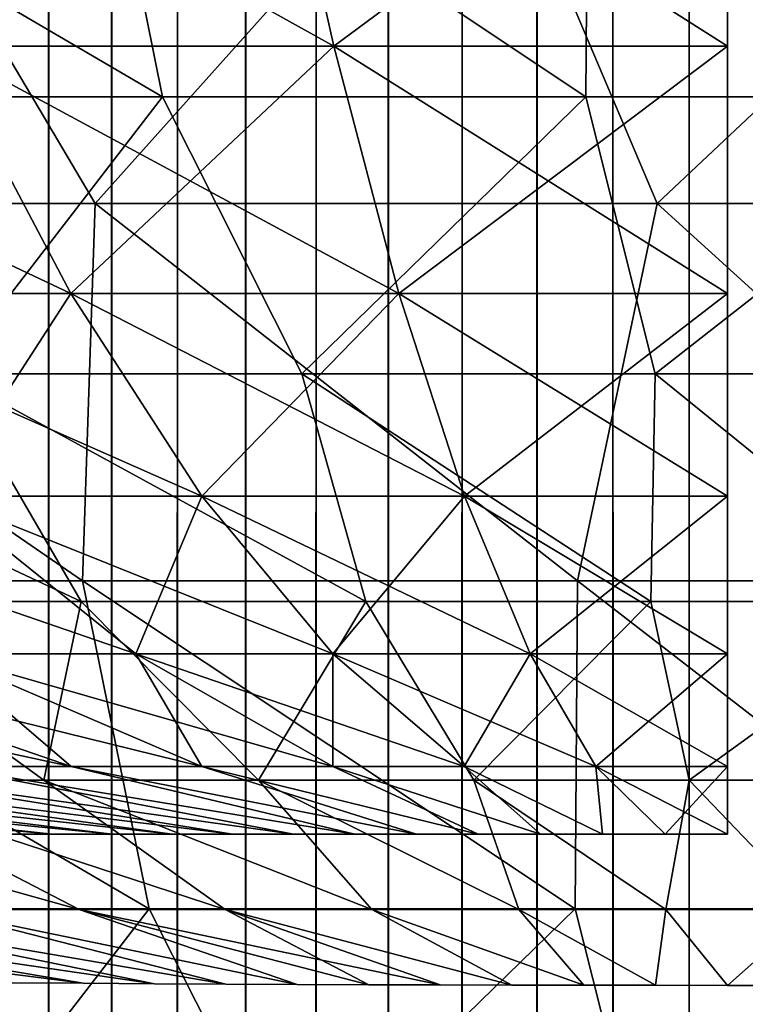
# Model space of a CAD drawing. Header units: millimetres. Extents: x -250 to 250, y -45 to 4150.
# Tile 401 of 656: x -1.73 to 0.04, y 3902.04 to 3904.45. Entities that reach past the tile are written whole.
import ezdxf

# ---------------------------------------------------------------- set-up
doc = ezdxf.new("R2010")
doc.units = ezdxf.units.MM
doc.header["$LTSCALE"] = 81.481481
for name, color, linetype in [('1', 7, 'CONTINUOUS'), ('19', 7, 'CONTINUOUS'), ('2', 7, 'CONTINUOUS'), ('20', 7, 'CONTINUOUS'), ('21', 7, 'CONTINUOUS'), ('22', 7, 'CONTINUOUS'), ('27', 7, 'CONTINUOUS')]:
    doc.layers.add(name, color=color, linetype=linetype)

msp = doc.modelspace()

# ---------------------------------------------------------------- linework, layer by layer
at = {"layer": '1', "color": 7, "linetype": 'CONTINUOUS'}
for points in [[(-1.8078, 3910, -2.1382), (-1.6609, 3910, -2.2542), (-1.8078, 0, -2.1382), (-1.8078, 3910, -2.1382)], [(-1.8078, 0, -2.1382), (-1.6609, 3910, -2.2542), (-1.6609, 0, -2.2542), (-1.8078, 0, -2.1382)], [(-1.6609, 3910, -2.2542), (-1.5066, 3910, -2.3601), (-1.6609, 0, -2.2542), (-1.6609, 3910, -2.2542)], [(-1.6609, 0, -2.2542), (-1.5066, 3910, -2.3601), (-1.5066, 0, -2.3601), (-1.6609, 0, -2.2542)], [(-1.5066, 3910, -2.3601), (-1.3456, 3910, -2.4555), (-1.5066, 0, -2.3601), (-1.5066, 3910, -2.3601)], [(-1.5066, 0, -2.3601), (-1.3456, 3910, -2.4555), (-1.3456, 0, -2.4555), (-1.5066, 0, -2.3601)], [(-1.3456, 3910, -2.4555), (-1.1786, 3910, -2.5399), (-1.3456, 0, -2.4555), (-1.3456, 3910, -2.4555)], [(-1.3456, 0, -2.4555), (-1.1786, 3910, -2.5399), (-1.1786, 0, -2.5399), (-1.3456, 0, -2.4555)], [(-1.1786, 3910, -2.5399), (-1.0063, 3910, -2.6129), (-1.1786, 0, -2.5399), (-1.1786, 3910, -2.5399)], [(-1.1786, 0, -2.5399), (-1.0063, 3910, -2.6129), (-1.0063, 0, -2.6129), (-1.1786, 0, -2.5399)], [(-1.0063, 3910, -2.6129), (-0.8296, 3910, -2.6743), (-1.0063, 0, -2.6129), (-1.0063, 3910, -2.6129)], [(-1.0063, 0, -2.6129), (-0.8296, 3910, -2.6743), (-0.8296, 0, -2.6743), (-1.0063, 0, -2.6129)], [(-0.8296, 3910, -2.6743), (-0.6491, 3910, -2.7237), (-0.8296, 0, -2.6743), (-0.8296, 3910, -2.6743)], [(-0.8296, 0, -2.6743), (-0.6491, 3910, -2.7237), (-0.6491, 0, -2.7237), (-0.8296, 0, -2.6743)], [(-0.6491, 3910, -2.7237), (-0.4657, 3910, -2.761), (-0.6491, 0, -2.7237), (-0.6491, 3910, -2.7237)], [(-0.6491, 0, -2.7237), (-0.4657, 3910, -2.761), (-0.4657, 0, -2.761), (-0.6491, 0, -2.7237)], [(-0.4657, 3910, -2.761), (-0.2803, 3910, -2.7859), (-0.4657, 0, -2.761), (-0.4657, 3910, -2.761)], [(-0.4657, 0, -2.761), (-0.2803, 3910, -2.7859), (-0.2803, 0, -2.7859), (-0.4657, 0, -2.761)], [(-0.2803, 3910, -2.7859), (-0.0936, 3910, -2.7984), (-0.2803, 0, -2.7859), (-0.2803, 3910, -2.7859)], [(-0.2803, 0, -2.7859), (-0.0936, 3910, -2.7984), (-0.0936, 0, -2.7984), (-0.2803, 0, -2.7859)], [(-0.0936, 3910, -2.7984), (0.0936, 3910, -2.7984), (-0.0936, 0, -2.7984), (-0.0936, 3910, -2.7984)], [(-0.0936, 0, -2.7984), (0.0936, 3910, -2.7984), (0.0936, 0, -2.7984), (-0.0936, 0, -2.7984)]]:
    msp.add_3dface(points, dxfattribs=at)
at = {"layer": '19', "color": 7, "linetype": 'CONTINUOUS'}
for points in [[(-2.9203, 3903.9995, -44.4436), (-2.1642, 3905.0434, -49.9155), (-1.5469, 3903.9995, -44.5126), (-2.9203, 3903.9995, -44.4436)], [(-2.1642, 3905.0434, -49.9155), (-0.614, 3905.0434, -49.9587), (-1.5469, 3903.9995, -44.5126), (-2.1642, 3905.0434, -49.9155)], [(-1.5469, 3903.9995, -44.5126), (-0.614, 3905.0434, -49.9587), (-0.172, 3903.9995, -44.5391), (-1.5469, 3903.9995, -44.5126)], [(-0.614, 3905.0434, -49.9587), (0.9368, 3905.0434, -49.9537), (-0.172, 3903.9995, -44.5391), (-0.614, 3905.0434, -49.9587)], [(-0.172, 3903.9995, -44.5391), (0.9368, 3905.0434, -49.9537), (1.203, 3903.9995, -44.5232), (-0.172, 3903.9995, -44.5391)], [(-2.9203, 3903.9995, -44.4436), (-1.5469, 3903.9995, -44.5126), (-1.5777, 3903.0757, -39.0629), (-2.9203, 3903.9995, -44.4436)], [(-2.7871, 3903.0757, -38.9953), (-2.9203, 3903.9995, -44.4436), (-1.5777, 3903.0757, -39.0629), (-2.7871, 3903.0757, -38.9953)], [(-1.5777, 3903.0757, -39.0629), (-1.5469, 3903.9995, -44.5126), (-0.3668, 3903.0757, -39.093), (-1.5777, 3903.0757, -39.0629)], [(-1.5469, 3903.9995, -44.5126), (-0.172, 3903.9995, -44.5391), (-0.3668, 3903.0757, -39.093), (-1.5469, 3903.9995, -44.5126)], [(-0.3668, 3903.0757, -39.093), (-0.172, 3903.9995, -44.5391), (0.8444, 3903.0757, -39.0856), (-0.3668, 3903.0757, -39.093)], [(-0.172, 3903.9995, -44.5391), (1.203, 3903.9995, -44.5232), (0.8444, 3903.0757, -39.0856), (-0.172, 3903.9995, -44.5391)], [(-2.7871, 3903.0757, -38.9953), (-1.5777, 3903.0757, -39.0629), (-1.415, 3902.2724, -33.6012), (-2.7871, 3903.0757, -38.9953)], [(-2.4564, 3902.2724, -33.5411), (-2.7871, 3903.0757, -38.9953), (-1.415, 3902.2724, -33.6012), (-2.4564, 3902.2724, -33.5411)], [(-1.5777, 3903.0757, -39.0629), (-0.3668, 3903.0757, -39.093), (-0.3723, 3902.2724, -33.6289), (-1.5777, 3903.0757, -39.0629)], [(-1.415, 3902.2724, -33.6012), (-1.5777, 3903.0757, -39.0629), (-0.3723, 3902.2724, -33.6289), (-1.415, 3902.2724, -33.6012)], [(-0.3723, 3902.2724, -33.6289), (-0.3668, 3903.0757, -39.093), (0.6708, 3902.2724, -33.6243), (-0.3723, 3902.2724, -33.6289)], [(-0.3668, 3903.0757, -39.093), (0.8444, 3903.0757, -39.0856), (0.6708, 3902.2724, -33.6243), (-0.3668, 3903.0757, -39.093)], [(-2.4564, 3902.2724, -33.5411), (-1.415, 3902.2724, -33.6012), (-1.9413, 3901.59, -28.0838), (-2.4564, 3902.2724, -33.5411)], [(-1.9413, 3901.59, -28.0838), (-1.415, 3902.2724, -33.6012), (-1.0716, 3901.59, -28.1304), (-1.9413, 3901.59, -28.0838)], [(-1.415, 3902.2724, -33.6012), (-0.3723, 3902.2724, -33.6289), (-1.0716, 3901.59, -28.1304), (-1.415, 3902.2724, -33.6012)], [(-1.0716, 3901.59, -28.1304), (-0.3723, 3902.2724, -33.6289), (-0.2008, 3901.59, -28.15), (-1.0716, 3901.59, -28.1304)], [(-0.3723, 3902.2724, -33.6289), (0.6708, 3902.2724, -33.6243), (-0.2008, 3901.59, -28.15), (-0.3723, 3902.2724, -33.6289)], [(-0.2008, 3901.59, -28.15), (0.6708, 3902.2724, -33.6243), (0.6701, 3901.59, -28.1428), (-0.2008, 3901.59, -28.15)]]:
    msp.add_3dface(points, dxfattribs=at)
at = {"layer": '2', "color": 7, "linetype": 'CONTINUOUS'}
for points in [[(-1.6609, 3910, 2.2542), (-1.8078, 3910, 2.1382), (-1.6609, 0, 2.2542), (-1.6609, 3910, 2.2542)], [(-1.6609, 0, 2.2542), (-1.8078, 3910, 2.1382), (-1.8078, 0, 2.1382), (-1.6609, 0, 2.2542)], [(-1.5066, 3910, 2.3601), (-1.6609, 3910, 2.2542), (-1.5066, 0, 2.3601), (-1.5066, 3910, 2.3601)], [(-1.5066, 0, 2.3601), (-1.6609, 3910, 2.2542), (-1.6609, 0, 2.2542), (-1.5066, 0, 2.3601)], [(-1.3456, 3910, 2.4555), (-1.5066, 3910, 2.3601), (-1.3456, 0, 2.4555), (-1.3456, 3910, 2.4555)], [(-1.3456, 0, 2.4555), (-1.5066, 3910, 2.3601), (-1.5066, 0, 2.3601), (-1.3456, 0, 2.4555)], [(-1.1786, 3910, 2.5399), (-1.3456, 3910, 2.4555), (-1.1786, 0, 2.5399), (-1.1786, 3910, 2.5399)], [(-1.1786, 0, 2.5399), (-1.3456, 3910, 2.4555), (-1.3456, 0, 2.4555), (-1.1786, 0, 2.5399)], [(-1.0063, 3910, 2.6129), (-1.1786, 3910, 2.5399), (-1.0063, 0, 2.6129), (-1.0063, 3910, 2.6129)], [(-1.0063, 0, 2.6129), (-1.1786, 3910, 2.5399), (-1.1786, 0, 2.5399), (-1.0063, 0, 2.6129)], [(-0.8296, 3910, 2.6743), (-1.0063, 3910, 2.6129), (-0.8296, 0, 2.6743), (-0.8296, 3910, 2.6743)], [(-0.8296, 0, 2.6743), (-1.0063, 3910, 2.6129), (-1.0063, 0, 2.6129), (-0.8296, 0, 2.6743)], [(-0.6491, 3910, 2.7237), (-0.8296, 3910, 2.6743), (-0.6491, 0, 2.7237), (-0.6491, 3910, 2.7237)], [(-0.6491, 0, 2.7237), (-0.8296, 3910, 2.6743), (-0.8296, 0, 2.6743), (-0.6491, 0, 2.7237)], [(-0.4657, 3910, 2.761), (-0.6491, 3910, 2.7237), (-0.4657, 0, 2.761), (-0.4657, 3910, 2.761)], [(-0.4657, 0, 2.761), (-0.6491, 3910, 2.7237), (-0.6491, 0, 2.7237), (-0.4657, 0, 2.761)], [(-0.2803, 3910, 2.7859), (-0.4657, 3910, 2.761), (-0.2803, 0, 2.7859), (-0.2803, 3910, 2.7859)], [(-0.2803, 0, 2.7859), (-0.4657, 3910, 2.761), (-0.4657, 0, 2.761), (-0.2803, 0, 2.7859)], [(-0.0936, 3910, 2.7984), (-0.2803, 3910, 2.7859), (-0.0936, 0, 2.7984), (-0.0936, 3910, 2.7984)], [(-0.0936, 0, 2.7984), (-0.2803, 3910, 2.7859), (-0.2803, 0, 2.7859), (-0.0936, 0, 2.7984)], [(0.0936, 3910, 2.7984), (-0.0936, 3910, 2.7984), (0.0936, 0, 2.7984), (0.0936, 3910, 2.7984)], [(0.0936, 0, 2.7984), (-0.0936, 3910, 2.7984), (-0.0936, 0, 2.7984), (0.0936, 0, 2.7984)]]:
    msp.add_3dface(points, dxfattribs=at)
at = {"layer": '20', "color": 7, "linetype": 'CONTINUOUS'}
for points in [[(-2.9203, 3903.9995, 44.4436), (-1.5469, 3903.9995, 44.5126), (-2.1642, 3905.0434, 49.9155), (-2.9203, 3903.9995, 44.4436)], [(-2.1642, 3905.0434, 49.9155), (-1.5469, 3903.9995, 44.5126), (-0.614, 3905.0434, 49.9587), (-2.1642, 3905.0434, 49.9155)], [(-1.5469, 3903.9995, 44.5126), (-0.172, 3903.9995, 44.5391), (-0.614, 3905.0434, 49.9587), (-1.5469, 3903.9995, 44.5126)], [(-0.614, 3905.0434, 49.9587), (-0.172, 3903.9995, 44.5391), (0.9368, 3905.0434, 49.9537), (-0.614, 3905.0434, 49.9587)], [(-0.172, 3903.9995, 44.5391), (1.203, 3903.9995, 44.5232), (0.9368, 3905.0434, 49.9537), (-0.172, 3903.9995, 44.5391)], [(-2.7871, 3903.0757, 38.9953), (-1.5777, 3903.0757, 39.0629), (-2.9203, 3903.9995, 44.4436), (-2.7871, 3903.0757, 38.9953)], [(-2.9203, 3903.9995, 44.4436), (-1.5777, 3903.0757, 39.0629), (-1.5469, 3903.9995, 44.5126), (-2.9203, 3903.9995, 44.4436)], [(-1.5777, 3903.0757, 39.0629), (-0.3668, 3903.0757, 39.093), (-1.5469, 3903.9995, 44.5126), (-1.5777, 3903.0757, 39.0629)], [(-1.5469, 3903.9995, 44.5126), (-0.3668, 3903.0757, 39.093), (-0.172, 3903.9995, 44.5391), (-1.5469, 3903.9995, 44.5126)], [(-0.3668, 3903.0757, 39.093), (0.8444, 3903.0757, 39.0856), (-0.172, 3903.9995, 44.5391), (-0.3668, 3903.0757, 39.093)], [(-0.172, 3903.9995, 44.5391), (0.8444, 3903.0757, 39.0856), (1.203, 3903.9995, 44.5232), (-0.172, 3903.9995, 44.5391)], [(-2.4564, 3902.2724, 33.5411), (-1.415, 3902.2724, 33.6012), (-2.7871, 3903.0757, 38.9953), (-2.4564, 3902.2724, 33.5411)], [(-2.7871, 3903.0757, 38.9953), (-1.415, 3902.2724, 33.6012), (-1.5777, 3903.0757, 39.0629), (-2.7871, 3903.0757, 38.9953)], [(-1.415, 3902.2724, 33.6012), (-0.3723, 3902.2724, 33.6289), (-1.5777, 3903.0757, 39.0629), (-1.415, 3902.2724, 33.6012)], [(-1.5777, 3903.0757, 39.0629), (-0.3723, 3902.2724, 33.6289), (-0.3668, 3903.0757, 39.093), (-1.5777, 3903.0757, 39.0629)], [(-0.3723, 3902.2724, 33.6289), (0.6708, 3902.2724, 33.6243), (-0.3668, 3903.0757, 39.093), (-0.3723, 3902.2724, 33.6289)], [(-0.3668, 3903.0757, 39.093), (0.6708, 3902.2724, 33.6243), (0.8444, 3903.0757, 39.0856), (-0.3668, 3903.0757, 39.093)], [(-2.4564, 3902.2724, 33.5411), (-1.9413, 3901.59, 28.0838), (-1.415, 3902.2724, 33.6012), (-2.4564, 3902.2724, 33.5411)], [(-1.9413, 3901.59, 28.0838), (-1.0716, 3901.59, 28.1304), (-1.415, 3902.2724, 33.6012), (-1.9413, 3901.59, 28.0838)], [(-1.415, 3902.2724, 33.6012), (-1.0716, 3901.59, 28.1304), (-0.3723, 3902.2724, 33.6289), (-1.415, 3902.2724, 33.6012)], [(-1.0716, 3901.59, 28.1304), (-0.2008, 3901.59, 28.15), (-0.3723, 3902.2724, 33.6289), (-1.0716, 3901.59, 28.1304)], [(-0.3723, 3902.2724, 33.6289), (-0.2008, 3901.59, 28.15), (0.6708, 3902.2724, 33.6243), (-0.3723, 3902.2724, 33.6289)], [(-0.2008, 3901.59, 28.15), (0.6701, 3901.59, 28.1428), (0.6708, 3902.2724, 33.6243), (-0.2008, 3901.59, 28.15)]]:
    msp.add_3dface(points, dxfattribs=at)
at = {"layer": '21', "color": 7, "linetype": 'CONTINUOUS'}
for points in [[(-2.7433, 3905.0586, 38.732), (-1.5426, 3905.0586, 38.7984), (-1.3821, 3904.2607, 33.3812), (-2.7433, 3905.0586, 38.732)], [(-2.4162, 3904.2607, 33.3223), (-2.7433, 3905.0586, 38.732), (-1.3821, 3904.2607, 33.3812), (-2.4162, 3904.2607, 33.3223)], [(-1.5426, 3905.0586, 38.7984), (-0.3404, 3905.0586, 38.8275), (-0.3467, 3904.2607, 33.408), (-1.5426, 3905.0586, 38.7984)], [(-1.3821, 3904.2607, 33.3812), (-1.5426, 3905.0586, 38.7984), (-0.3467, 3904.2607, 33.408), (-1.3821, 3904.2607, 33.3812)], [(-0.3467, 3904.2607, 33.408), (-0.3404, 3905.0586, 38.8275), (0.6891, 3904.2607, 33.4027), (-0.3467, 3904.2607, 33.408)], [(-0.3404, 3905.0586, 38.8275), (0.8622, 3905.0586, 38.8194), (0.6891, 3904.2607, 33.4027), (-0.3404, 3905.0586, 38.8275)], [(-2.4162, 3904.2607, 33.3223), (-1.3821, 3904.2607, 33.3812), (-1.9053, 3903.5828, 27.9094), (-2.4162, 3904.2607, 33.3223)], [(-1.9053, 3903.5828, 27.9094), (-1.3821, 3904.2607, 33.3812), (-1.0415, 3903.5828, 27.9549), (-1.9053, 3903.5828, 27.9094)], [(-1.3821, 3904.2607, 33.3812), (-0.3467, 3904.2607, 33.408), (-1.0415, 3903.5828, 27.9549), (-1.3821, 3904.2607, 33.3812)], [(-1.0415, 3903.5828, 27.9549), (-0.3467, 3904.2607, 33.408), (-0.1767, 3903.5828, 27.9738), (-1.0415, 3903.5828, 27.9549)], [(-0.3467, 3904.2607, 33.408), (0.6891, 3904.2607, 33.4027), (-0.1767, 3903.5828, 27.9738), (-0.3467, 3904.2607, 33.408)], [(-0.1767, 3903.5828, 27.9738), (0.6891, 3904.2607, 33.4027), (0.6883, 3903.5828, 27.9659), (-0.1767, 3903.5828, 27.9738)], [(-2.7673, 3903.5828, 27.8371), (-1.9053, 3903.5828, 27.9094), (-1.5809, 3903.0251, 22.4697), (-2.7673, 3903.5828, 27.8371)], [(-2.2757, 3903.0251, 22.41), (-2.7673, 3903.5828, 27.8371), (-1.5809, 3903.0251, 22.4697), (-2.2757, 3903.0251, 22.41)], [(-1.9053, 3903.5828, 27.9094), (-1.0415, 3903.5828, 27.9549), (-0.8845, 3903.0251, 22.5078), (-1.9053, 3903.5828, 27.9094)], [(-1.5809, 3903.0251, 22.4697), (-1.9053, 3903.5828, 27.9094), (-0.8845, 3903.0251, 22.5078), (-1.5809, 3903.0251, 22.4697)], [(-1.0415, 3903.5828, 27.9549), (-0.1767, 3903.5828, 27.9738), (-0.1873, 3903.0251, 22.5244), (-1.0415, 3903.5828, 27.9549)], [(-0.8845, 3903.0251, 22.5078), (-1.0415, 3903.5828, 27.9549), (-0.1873, 3903.0251, 22.5244), (-0.8845, 3903.0251, 22.5078)], [(-0.1873, 3903.0251, 22.5244), (-0.1767, 3903.5828, 27.9738), (0.5101, 3903.0251, 22.5194), (-0.1873, 3903.0251, 22.5244)], [(-0.1767, 3903.5828, 27.9738), (0.6883, 3903.5828, 27.9659), (0.5101, 3903.0251, 22.5194), (-0.1767, 3903.5828, 27.9738)], [(-2.2757, 3903.0251, 22.41), (-1.5809, 3903.0251, 22.4697), (-1.6729, 3902.5878, 16.9829), (-2.2757, 3903.0251, 22.41)], [(-2.1969, 3902.5878, 16.9231), (-2.2757, 3903.0251, 22.41), (-1.6729, 3902.5878, 16.9829), (-2.1969, 3902.5878, 16.9231)], [(-1.6729, 3902.5878, 16.9829), (-1.5809, 3903.0251, 22.4697), (-1.1473, 3902.5878, 17.0265), (-1.6729, 3902.5878, 16.9829)], [(-1.5809, 3903.0251, 22.4697), (-0.8845, 3903.0251, 22.5078), (-1.1473, 3902.5878, 17.0265), (-1.5809, 3903.0251, 22.4697)], [(-1.1473, 3902.5878, 17.0265), (-0.8845, 3903.0251, 22.5078), (-0.6206, 3902.5878, 17.0538), (-1.1473, 3902.5878, 17.0265)], [(-0.8845, 3903.0251, 22.5078), (-0.1873, 3903.0251, 22.5244), (-0.6206, 3902.5878, 17.0538), (-0.8845, 3903.0251, 22.5078)], [(-0.6206, 3902.5878, 17.0538), (-0.1873, 3903.0251, 22.5244), (-0.0933, 3902.5878, 17.0648), (-0.6206, 3902.5878, 17.0538)], [(-0.1873, 3903.0251, 22.5244), (0.5101, 3903.0251, 22.5194), (-0.0933, 3902.5878, 17.0648), (-0.1873, 3903.0251, 22.5244)], [(-0.0933, 3902.5878, 17.0648), (0.5101, 3903.0251, 22.5194), (0.4341, 3902.5878, 17.0596), (-0.0933, 3902.5878, 17.0648)], [(-2.7188, 3902.5878, 16.8471), (-2.1969, 3902.5878, 16.9231), (-1.5859, 3902.2713, 11.4877), (-2.7188, 3902.5878, 16.8471)], [(-1.9419, 3902.2713, 11.4329), (-2.7188, 3902.5878, 16.8471), (-1.5859, 3902.2713, 11.4877), (-1.9419, 3902.2713, 11.4329)], [(-2.1969, 3902.5878, 16.9231), (-1.6729, 3902.5878, 16.9829), (-1.2285, 3902.2713, 11.5314), (-2.1969, 3902.5878, 16.9231)], [(-1.5859, 3902.2713, 11.4877), (-2.1969, 3902.5878, 16.9231), (-1.2285, 3902.2713, 11.5314), (-1.5859, 3902.2713, 11.4877)], [(-1.6729, 3902.5878, 16.9829), (-1.1473, 3902.5878, 17.0265), (-0.8699, 3902.2713, 11.564), (-1.6729, 3902.5878, 16.9829)], [(-1.2285, 3902.2713, 11.5314), (-1.6729, 3902.5878, 16.9829), (-0.8699, 3902.2713, 11.564), (-1.2285, 3902.2713, 11.5314)], [(-1.1473, 3902.5878, 17.0265), (-0.6206, 3902.5878, 17.0538), (-0.5104, 3902.2713, 11.5854), (-1.1473, 3902.5878, 17.0265)], [(-0.8699, 3902.2713, 11.564), (-1.1473, 3902.5878, 17.0265), (-0.5104, 3902.2713, 11.5854), (-0.8699, 3902.2713, 11.564)], [(-0.6206, 3902.5878, 17.0538), (-0.0933, 3902.5878, 17.0648), (-0.1504, 3902.2713, 11.5957), (-0.6206, 3902.5878, 17.0538)], [(-0.5104, 3902.2713, 11.5854), (-0.6206, 3902.5878, 17.0538), (-0.1504, 3902.2713, 11.5957), (-0.5104, 3902.2713, 11.5854)], [(-0.1504, 3902.2713, 11.5957), (-0.0933, 3902.5878, 17.0648), (0.2097, 3902.2713, 11.5947), (-0.1504, 3902.2713, 11.5957)], [(-0.0933, 3902.5878, 17.0648), (0.4341, 3902.5878, 17.0596), (0.2097, 3902.2713, 11.5947), (-0.0933, 3902.5878, 17.0648)], [(-2.997, 3902.2713, 11.2027), (-2.6477, 3902.2713, 11.2903), (-1.5761, 3902.0902, 6.5), (-2.997, 3902.2713, 11.2027)], [(-1.7503, 3902.0914, 6.5), (-2.997, 3902.2713, 11.2027), (-1.5761, 3902.0902, 6.5), (-1.7503, 3902.0914, 6.5)], [(-2.6477, 3902.2713, 11.2903), (-2.2959, 3902.2713, 11.3671), (-1.4019, 3902.0892, 6.5), (-2.6477, 3902.2713, 11.2903)], [(-1.5761, 3902.0902, 6.5), (-2.6477, 3902.2713, 11.2903), (-1.4019, 3902.0892, 6.5), (-1.5761, 3902.0902, 6.5)], [(-2.2959, 3902.2713, 11.3671), (-1.9419, 3902.2713, 11.4329), (-1.2274, 3902.0882, 6.5), (-2.2959, 3902.2713, 11.3671)], [(-1.4019, 3902.0892, 6.5), (-2.2959, 3902.2713, 11.3671), (-1.2274, 3902.0882, 6.5), (-1.4019, 3902.0892, 6.5)], [(-1.9419, 3902.2713, 11.4329), (-1.5859, 3902.2713, 11.4877), (-1.0527, 3902.0874, 6.5), (-1.9419, 3902.2713, 11.4329)], [(-1.2274, 3902.0882, 6.5), (-1.9419, 3902.2713, 11.4329), (-1.0527, 3902.0874, 6.5), (-1.2274, 3902.0882, 6.5)], [(-1.5859, 3902.2713, 11.4877), (-1.2285, 3902.2713, 11.5314), (-0.8777, 3902.0867, 6.5), (-1.5859, 3902.2713, 11.4877)], [(-1.0527, 3902.0874, 6.5), (-1.5859, 3902.2713, 11.4877), (-0.8777, 3902.0867, 6.5), (-1.0527, 3902.0874, 6.5)], [(-1.2285, 3902.2713, 11.5314), (-0.8699, 3902.2713, 11.564), (-0.5271, 3902.0858, 6.5), (-1.2285, 3902.2713, 11.5314)], [(-0.8777, 3902.0867, 6.5), (-1.2285, 3902.2713, 11.5314), (-0.7025, 3902.0862, 6.5), (-0.8777, 3902.0867, 6.5)], [(-0.7025, 3902.0862, 6.5), (-1.2285, 3902.2713, 11.5314), (-0.5271, 3902.0858, 6.5), (-0.7025, 3902.0862, 6.5)], [(-0.8699, 3902.2713, 11.564), (-0.5104, 3902.2713, 11.5854), (-0.3515, 3902.0854, 6.5), (-0.8699, 3902.2713, 11.564)], [(-0.5271, 3902.0858, 6.5), (-0.8699, 3902.2713, 11.564), (-0.3515, 3902.0854, 6.5), (-0.5271, 3902.0858, 6.5)], [(-0.5104, 3902.2713, 11.5854), (-0.1504, 3902.2713, 11.5957), (-0.1758, 3902.0853, 6.5), (-0.5104, 3902.2713, 11.5854)], [(-0.3515, 3902.0854, 6.5), (-0.5104, 3902.2713, 11.5854), (-0.1758, 3902.0853, 6.5), (-0.3515, 3902.0854, 6.5)], [(-0.1758, 3902.0853, 6.5), (-0.1504, 3902.2713, 11.5957), (0, 3902.0852, 6.5), (-0.1758, 3902.0853, 6.5)], [(-0.1504, 3902.2713, 11.5957), (0.2097, 3902.2713, 11.5947), (0, 3902.0852, 6.5), (-0.1504, 3902.2713, 11.5957)], [(0, 3902.0852, 6.5), (0.2097, 3902.2713, 11.5947), (0.176, 3902.0852, 6.4976), (0, 3902.0852, 6.5)]]:
    msp.add_3dface(points, dxfattribs=at)
at = {"layer": '22', "color": 7, "linetype": 'CONTINUOUS'}
for points in [[(-2.4162, 3904.2607, -33.3223), (-1.3821, 3904.2607, -33.3812), (-2.7433, 3905.0586, -38.732), (-2.4162, 3904.2607, -33.3223)], [(-2.7433, 3905.0586, -38.732), (-1.3821, 3904.2607, -33.3812), (-1.5426, 3905.0586, -38.7984), (-2.7433, 3905.0586, -38.732)], [(-1.3821, 3904.2607, -33.3812), (-0.3467, 3904.2607, -33.408), (-1.5426, 3905.0586, -38.7984), (-1.3821, 3904.2607, -33.3812)], [(-1.5426, 3905.0586, -38.7984), (-0.3467, 3904.2607, -33.408), (-0.3404, 3905.0586, -38.8275), (-1.5426, 3905.0586, -38.7984)], [(-0.3467, 3904.2607, -33.408), (0.6891, 3904.2607, -33.4027), (-0.3404, 3905.0586, -38.8275), (-0.3467, 3904.2607, -33.408)], [(-0.3404, 3905.0586, -38.8275), (0.6891, 3904.2607, -33.4027), (0.8622, 3905.0586, -38.8194), (-0.3404, 3905.0586, -38.8275)], [(-2.4162, 3904.2607, -33.3223), (-1.9053, 3903.5828, -27.9094), (-1.3821, 3904.2607, -33.3812), (-2.4162, 3904.2607, -33.3223)], [(-1.9053, 3903.5828, -27.9094), (-1.0415, 3903.5828, -27.9549), (-1.3821, 3904.2607, -33.3812), (-1.9053, 3903.5828, -27.9094)], [(-1.3821, 3904.2607, -33.3812), (-1.0415, 3903.5828, -27.9549), (-0.3467, 3904.2607, -33.408), (-1.3821, 3904.2607, -33.3812)], [(-1.0415, 3903.5828, -27.9549), (-0.1767, 3903.5828, -27.9738), (-0.3467, 3904.2607, -33.408), (-1.0415, 3903.5828, -27.9549)], [(-0.3467, 3904.2607, -33.408), (-0.1767, 3903.5828, -27.9738), (0.6891, 3904.2607, -33.4027), (-0.3467, 3904.2607, -33.408)], [(-0.1767, 3903.5828, -27.9738), (0.6883, 3903.5828, -27.9659), (0.6891, 3904.2607, -33.4027), (-0.1767, 3903.5828, -27.9738)], [(-2.2757, 3903.0251, -22.41), (-1.5809, 3903.0251, -22.4697), (-2.7673, 3903.5828, -27.8371), (-2.2757, 3903.0251, -22.41)], [(-2.7673, 3903.5828, -27.8371), (-1.5809, 3903.0251, -22.4697), (-1.9053, 3903.5828, -27.9094), (-2.7673, 3903.5828, -27.8371)], [(-1.5809, 3903.0251, -22.4697), (-0.8845, 3903.0251, -22.5078), (-1.9053, 3903.5828, -27.9094), (-1.5809, 3903.0251, -22.4697)], [(-1.9053, 3903.5828, -27.9094), (-0.8845, 3903.0251, -22.5078), (-1.0415, 3903.5828, -27.9549), (-1.9053, 3903.5828, -27.9094)], [(-0.8845, 3903.0251, -22.5078), (-0.1873, 3903.0251, -22.5244), (-1.0415, 3903.5828, -27.9549), (-0.8845, 3903.0251, -22.5078)], [(-1.0415, 3903.5828, -27.9549), (-0.1873, 3903.0251, -22.5244), (-0.1767, 3903.5828, -27.9738), (-1.0415, 3903.5828, -27.9549)], [(-0.1873, 3903.0251, -22.5244), (0.5101, 3903.0251, -22.5194), (-0.1767, 3903.5828, -27.9738), (-0.1873, 3903.0251, -22.5244)], [(-0.1767, 3903.5828, -27.9738), (0.5101, 3903.0251, -22.5194), (0.6883, 3903.5828, -27.9659), (-0.1767, 3903.5828, -27.9738)], [(-2.1969, 3902.5878, -16.9231), (-1.6729, 3902.5878, -16.9829), (-2.2757, 3903.0251, -22.41), (-2.1969, 3902.5878, -16.9231)], [(-2.2757, 3903.0251, -22.41), (-1.6729, 3902.5878, -16.9829), (-1.5809, 3903.0251, -22.4697), (-2.2757, 3903.0251, -22.41)], [(-1.6729, 3902.5878, -16.9829), (-1.1473, 3902.5878, -17.0265), (-1.5809, 3903.0251, -22.4697), (-1.6729, 3902.5878, -16.9829)], [(-1.5809, 3903.0251, -22.4697), (-1.1473, 3902.5878, -17.0265), (-0.8845, 3903.0251, -22.5078), (-1.5809, 3903.0251, -22.4697)], [(-1.1473, 3902.5878, -17.0265), (-0.6206, 3902.5878, -17.0538), (-0.8845, 3903.0251, -22.5078), (-1.1473, 3902.5878, -17.0265)], [(-0.8845, 3903.0251, -22.5078), (-0.6206, 3902.5878, -17.0538), (-0.1873, 3903.0251, -22.5244), (-0.8845, 3903.0251, -22.5078)], [(-0.6206, 3902.5878, -17.0538), (-0.0933, 3902.5878, -17.0648), (-0.1873, 3903.0251, -22.5244), (-0.6206, 3902.5878, -17.0538)], [(-0.1873, 3903.0251, -22.5244), (-0.0933, 3902.5878, -17.0648), (0.5101, 3903.0251, -22.5194), (-0.1873, 3903.0251, -22.5244)], [(-0.0933, 3902.5878, -17.0648), (0.4341, 3902.5878, -17.0596), (0.5101, 3903.0251, -22.5194), (-0.0933, 3902.5878, -17.0648)], [(-1.9419, 3902.2713, -11.4329), (-1.5859, 3902.2713, -11.4877), (-2.7188, 3902.5878, -16.8471), (-1.9419, 3902.2713, -11.4329)], [(-2.7188, 3902.5878, -16.8471), (-1.5859, 3902.2713, -11.4877), (-2.1969, 3902.5878, -16.9231), (-2.7188, 3902.5878, -16.8471)], [(-1.5859, 3902.2713, -11.4877), (-1.2285, 3902.2713, -11.5314), (-2.1969, 3902.5878, -16.9231), (-1.5859, 3902.2713, -11.4877)], [(-2.1969, 3902.5878, -16.9231), (-1.2285, 3902.2713, -11.5314), (-1.6729, 3902.5878, -16.9829), (-2.1969, 3902.5878, -16.9231)], [(-1.2285, 3902.2713, -11.5314), (-0.8699, 3902.2713, -11.564), (-1.6729, 3902.5878, -16.9829), (-1.2285, 3902.2713, -11.5314)], [(-1.6729, 3902.5878, -16.9829), (-0.8699, 3902.2713, -11.564), (-1.1473, 3902.5878, -17.0265), (-1.6729, 3902.5878, -16.9829)], [(-0.8699, 3902.2713, -11.564), (-0.5104, 3902.2713, -11.5854), (-1.1473, 3902.5878, -17.0265), (-0.8699, 3902.2713, -11.564)], [(-1.1473, 3902.5878, -17.0265), (-0.5104, 3902.2713, -11.5854), (-0.6206, 3902.5878, -17.0538), (-1.1473, 3902.5878, -17.0265)], [(-0.5104, 3902.2713, -11.5854), (-0.1504, 3902.2713, -11.5957), (-0.6206, 3902.5878, -17.0538), (-0.5104, 3902.2713, -11.5854)], [(-0.6206, 3902.5878, -17.0538), (-0.1504, 3902.2713, -11.5957), (-0.0933, 3902.5878, -17.0648), (-0.6206, 3902.5878, -17.0538)], [(-0.1504, 3902.2713, -11.5957), (0.2097, 3902.2713, -11.5947), (-0.0933, 3902.5878, -17.0648), (-0.1504, 3902.2713, -11.5957)], [(-0.0933, 3902.5878, -17.0648), (0.2097, 3902.2713, -11.5947), (0.4341, 3902.5878, -17.0596), (-0.0933, 3902.5878, -17.0648)], [(-1.7503, 3902.0914, -6.5), (-1.5761, 3902.0902, -6.5), (-2.997, 3902.2713, -11.2027), (-1.7503, 3902.0914, -6.5)], [(-2.997, 3902.2713, -11.2027), (-1.5761, 3902.0902, -6.5), (-2.6477, 3902.2713, -11.2903), (-2.997, 3902.2713, -11.2027)], [(-1.5761, 3902.0902, -6.5), (-1.4019, 3902.0892, -6.5), (-2.6477, 3902.2713, -11.2903), (-1.5761, 3902.0902, -6.5)], [(-2.6477, 3902.2713, -11.2903), (-1.4019, 3902.0892, -6.5), (-2.2959, 3902.2713, -11.3671), (-2.6477, 3902.2713, -11.2903)], [(-1.4019, 3902.0892, -6.5), (-1.2274, 3902.0882, -6.5), (-2.2959, 3902.2713, -11.3671), (-1.4019, 3902.0892, -6.5)], [(-2.2959, 3902.2713, -11.3671), (-1.2274, 3902.0882, -6.5), (-1.9419, 3902.2713, -11.4329), (-2.2959, 3902.2713, -11.3671)], [(-1.2274, 3902.0882, -6.5), (-1.0527, 3902.0874, -6.5), (-1.9419, 3902.2713, -11.4329), (-1.2274, 3902.0882, -6.5)], [(-1.9419, 3902.2713, -11.4329), (-1.0527, 3902.0874, -6.5), (-1.5859, 3902.2713, -11.4877), (-1.9419, 3902.2713, -11.4329)], [(-0.8777, 3902.0867, -6.5), (-0.7025, 3902.0862, -6.5), (-1.5859, 3902.2713, -11.4877), (-0.8777, 3902.0867, -6.5)], [(-1.5859, 3902.2713, -11.4877), (-0.7025, 3902.0862, -6.5), (-1.2285, 3902.2713, -11.5314), (-1.5859, 3902.2713, -11.4877)], [(-1.0527, 3902.0874, -6.5), (-0.8777, 3902.0867, -6.5), (-1.5859, 3902.2713, -11.4877), (-1.0527, 3902.0874, -6.5)], [(-0.7025, 3902.0862, -6.5), (-0.5271, 3902.0858, -6.5), (-1.2285, 3902.2713, -11.5314), (-0.7025, 3902.0862, -6.5)], [(-1.2285, 3902.2713, -11.5314), (-0.5271, 3902.0858, -6.5), (-0.8699, 3902.2713, -11.564), (-1.2285, 3902.2713, -11.5314)], [(-0.5271, 3902.0858, -6.5), (-0.3515, 3902.0854, -6.5), (-0.8699, 3902.2713, -11.564), (-0.5271, 3902.0858, -6.5)], [(-0.8699, 3902.2713, -11.564), (-0.3515, 3902.0854, -6.5), (-0.5104, 3902.2713, -11.5854), (-0.8699, 3902.2713, -11.564)], [(-0.3515, 3902.0854, -6.5), (-0.1758, 3902.0853, -6.5), (-0.5104, 3902.2713, -11.5854), (-0.3515, 3902.0854, -6.5)], [(-0.5104, 3902.2713, -11.5854), (-0.1758, 3902.0853, -6.5), (-0.1504, 3902.2713, -11.5957), (-0.5104, 3902.2713, -11.5854)], [(-0.1758, 3902.0853, -6.5), (0, 3902.0852, -6.5), (-0.1504, 3902.2713, -11.5957), (-0.1758, 3902.0853, -6.5)], [(-0.1504, 3902.2713, -11.5957), (0, 3902.0852, -6.5), (0.2097, 3902.2713, -11.5947), (-0.1504, 3902.2713, -11.5957)], [(0, 3902.0852, -6.5), (0.176, 3902.0852, -6.4976), (0.2097, 3902.2713, -11.5947), (0, 3902.0852, -6.5)]]:
    msp.add_3dface(points, dxfattribs=at)
at = {"layer": '27', "color": 7, "linetype": 'CONTINUOUS'}
for points in [[(-1.1228, 3905.0992, -36.443), (-1.9259, 3904.3844, -31.2255), (-2.2445, 3905.0992, -36.3911), (-1.1228, 3905.0992, -36.443)], [(-1.9259, 3904.3844, 31.2255), (-0.9634, 3904.3844, 31.27), (-2.2445, 3905.0992, 36.3911), (-1.9259, 3904.3844, 31.2255)], [(-2.2445, 3905.0992, 36.3911), (-0.9634, 3904.3844, 31.27), (-1.1228, 3905.0992, 36.443), (-2.2445, 3905.0992, 36.3911)], [(-0.9634, 3904.3844, -31.27), (-1.9259, 3904.3844, -31.2255), (-1.1228, 3905.0992, -36.443), (-0.9634, 3904.3844, -31.27)], [(-0.9634, 3904.3844, 31.27), (0, 3904.3844, 31.2848), (-1.1228, 3905.0992, 36.443), (-0.9634, 3904.3844, 31.27)], [(0, 3904.3844, 31.2848), (0, 3905.0992, 36.4603), (-1.1228, 3905.0992, 36.443), (0, 3904.3844, 31.2848)], [(0, 3905.0992, -36.4603), (-0.9634, 3904.3844, -31.27), (-1.1228, 3905.0992, -36.443), (0, 3905.0992, -36.4603)], [(0, 3904.3844, -31.2848), (-0.9634, 3904.3844, -31.27), (0, 3905.0992, -36.4603), (0, 3904.3844, -31.2848)], [(-2.4078, 3903.779, 25.9841), (-1.6065, 3903.779, 26.0459), (-2.8866, 3904.3844, 31.1514), (-2.4078, 3903.779, 25.9841)], [(-2.8866, 3904.3844, 31.1514), (-1.6065, 3903.779, 26.0459), (-1.9259, 3904.3844, 31.2255), (-2.8866, 3904.3844, 31.1514)], [(-1.6065, 3903.779, -26.0459), (-2.4078, 3903.779, -25.9841), (-1.9259, 3904.3844, -31.2255), (-1.6065, 3903.779, -26.0459)], [(-0.9634, 3904.3844, -31.27), (-1.6065, 3903.779, -26.0459), (-1.9259, 3904.3844, -31.2255), (-0.9634, 3904.3844, -31.27)], [(-1.6065, 3903.779, 26.0459), (-0.8036, 3903.779, 26.083), (-1.9259, 3904.3844, 31.2255), (-1.6065, 3903.779, 26.0459)], [(-1.9259, 3904.3844, 31.2255), (-0.8036, 3903.779, 26.083), (-0.9634, 3904.3844, 31.27), (-1.9259, 3904.3844, 31.2255)], [(-0.8036, 3903.779, -26.083), (-1.6065, 3903.779, -26.0459), (-0.9634, 3904.3844, -31.27), (-0.8036, 3903.779, -26.083)], [(-0.8036, 3903.779, 26.083), (0, 3903.779, 26.0954), (-0.9634, 3904.3844, 31.27), (-0.8036, 3903.779, 26.083)], [(0, 3903.779, 26.0954), (0, 3904.3844, 31.2848), (-0.9634, 3904.3844, 31.27), (0, 3903.779, 26.0954)], [(0, 3904.3844, -31.2848), (-0.8036, 3903.779, -26.083), (-0.9634, 3904.3844, -31.27), (0, 3904.3844, -31.2848)], [(0, 3903.779, -26.0954), (-0.8036, 3903.779, -26.083), (0, 3904.3844, -31.2848), (0, 3903.779, -26.0954)], [(-1.6065, 3903.779, -26.0459), (-1.9279, 3903.2832, -20.8053), (-2.4078, 3903.779, -25.9841), (-1.6065, 3903.779, -26.0459)], [(-1.9279, 3903.2832, 20.8053), (-1.2863, 3903.2832, 20.8548), (-2.4078, 3903.779, 25.9841), (-1.9279, 3903.2832, 20.8053)], [(-2.4078, 3903.779, 25.9841), (-1.2863, 3903.2832, 20.8548), (-1.6065, 3903.779, 26.0459), (-2.4078, 3903.779, 25.9841)], [(-1.2863, 3903.2832, -20.8548), (-1.9279, 3903.2832, -20.8053), (-1.6065, 3903.779, -26.0459), (-1.2863, 3903.2832, -20.8548)], [(-0.8036, 3903.779, -26.083), (-1.2863, 3903.2832, -20.8548), (-1.6065, 3903.779, -26.0459), (-0.8036, 3903.779, -26.083)], [(-1.2863, 3903.2832, 20.8548), (-0.6434, 3903.2832, 20.8845), (-1.6065, 3903.779, 26.0459), (-1.2863, 3903.2832, 20.8548)], [(-1.6065, 3903.779, 26.0459), (-0.6434, 3903.2832, 20.8845), (-0.8036, 3903.779, 26.083), (-1.6065, 3903.779, 26.0459)], [(-0.6434, 3903.2832, -20.8845), (-1.2863, 3903.2832, -20.8548), (-0.8036, 3903.779, -26.083), (-0.6434, 3903.2832, -20.8845)], [(-0.6434, 3903.2832, 20.8845), (0, 3903.2832, 20.8944), (-0.8036, 3903.779, 26.083), (-0.6434, 3903.2832, 20.8845)], [(0, 3903.2832, 20.8944), (0, 3903.779, 26.0954), (-0.8036, 3903.779, 26.083), (0, 3903.2832, 20.8944)], [(0, 3903.779, -26.0954), (-0.6434, 3903.2832, -20.8845), (-0.8036, 3903.779, -26.083), (0, 3903.779, -26.0954)], [(0, 3903.2832, -20.8944), (-0.6434, 3903.2832, -20.8845), (0, 3903.779, -26.0954), (0, 3903.2832, -20.8944)], [(-1.9274, 3902.8972, 15.5652), (-1.4471, 3902.8972, 15.6172), (-2.5677, 3903.2832, 20.736), (-1.9274, 3902.8972, 15.5652)], [(-2.5677, 3903.2832, 20.736), (-1.4471, 3902.8972, 15.6172), (-1.9279, 3903.2832, 20.8053), (-2.5677, 3903.2832, 20.736)], [(-1.4471, 3902.8972, -15.6172), (-1.9274, 3902.8972, -15.5652), (-1.9279, 3903.2832, -20.8053), (-1.4471, 3902.8972, -15.6172)], [(-1.2863, 3903.2832, -20.8548), (-1.4471, 3902.8972, -15.6172), (-1.9279, 3903.2832, -20.8053), (-1.2863, 3903.2832, -20.8548)], [(-1.4471, 3902.8972, 15.6172), (-0.9655, 3902.8972, 15.6543), (-1.9279, 3903.2832, 20.8053), (-1.4471, 3902.8972, 15.6172)], [(-1.9279, 3903.2832, 20.8053), (-0.9655, 3902.8972, 15.6543), (-1.2863, 3903.2832, 20.8548), (-1.9279, 3903.2832, 20.8053)], [(-0.9655, 3902.8972, -15.6543), (-1.4471, 3902.8972, -15.6172), (-1.2863, 3903.2832, -20.8548), (-0.9655, 3902.8972, -15.6543)], [(-0.6434, 3903.2832, -20.8845), (-0.9655, 3902.8972, -15.6543), (-1.2863, 3903.2832, -20.8548), (-0.6434, 3903.2832, -20.8845)], [(-0.9655, 3902.8972, 15.6543), (-0.483, 3902.8972, 15.6766), (-1.2863, 3903.2832, 20.8548), (-0.9655, 3902.8972, 15.6543)], [(-1.2863, 3903.2832, 20.8548), (-0.483, 3902.8972, 15.6766), (-0.6434, 3903.2832, 20.8845), (-1.2863, 3903.2832, 20.8548)], [(-0.483, 3902.8972, -15.6766), (-0.9655, 3902.8972, -15.6543), (-0.6434, 3903.2832, -20.8845), (-0.483, 3902.8972, -15.6766)], [(-0.483, 3902.8972, 15.6766), (0, 3902.8972, 15.6841), (-0.6434, 3903.2832, 20.8845), (-0.483, 3902.8972, 15.6766)], [(0, 3902.8972, 15.6841), (0, 3903.2832, 20.8944), (-0.6434, 3903.2832, 20.8845), (0, 3902.8972, 15.6841)], [(0, 3903.2832, -20.8944), (-0.483, 3902.8972, -15.6766), (-0.6434, 3903.2832, -20.8845), (0, 3903.2832, -20.8944)], [(0, 3902.8972, -15.6841), (-0.483, 3902.8972, -15.6766), (0, 3903.2832, -20.8944), (0, 3902.8972, -15.6841)], [(-1.9233, 3902.6213, 10.2885), (-1.6055, 3902.6213, 10.3429), (-2.8819, 3902.8972, 15.417), (-1.9233, 3902.6213, 10.2885)], [(-2.8819, 3902.8972, 15.417), (-1.6055, 3902.6213, 10.3429), (-2.4058, 3902.8972, 15.4985), (-2.8819, 3902.8972, 15.417)], [(-1.6055, 3902.6213, -10.3429), (-1.9233, 3902.6213, -10.2885), (-2.4058, 3902.8972, -15.4985), (-1.6055, 3902.6213, -10.3429)], [(-1.9274, 3902.8972, -15.5652), (-1.6055, 3902.6213, -10.3429), (-2.4058, 3902.8972, -15.4985), (-1.9274, 3902.8972, -15.5652)], [(-1.6055, 3902.6213, 10.3429), (-1.2862, 3902.6213, 10.3874), (-2.4058, 3902.8972, 15.4985), (-1.6055, 3902.6213, 10.3429)], [(-2.4058, 3902.8972, 15.4985), (-1.2862, 3902.6213, 10.3874), (-1.9274, 3902.8972, 15.5652), (-2.4058, 3902.8972, 15.4985)], [(-1.2862, 3902.6213, -10.3874), (-1.6055, 3902.6213, -10.3429), (-1.9274, 3902.8972, -15.5652), (-1.2862, 3902.6213, -10.3874)], [(-1.4471, 3902.8972, -15.6172), (-1.2862, 3902.6213, -10.3874), (-1.9274, 3902.8972, -15.5652), (-1.4471, 3902.8972, -15.6172)], [(-1.2862, 3902.6213, 10.3874), (-0.9658, 3902.6213, 10.4221), (-1.9274, 3902.8972, 15.5652), (-1.2862, 3902.6213, 10.3874)], [(-1.9274, 3902.8972, 15.5652), (-0.9658, 3902.6213, 10.4221), (-1.4471, 3902.8972, 15.6172), (-1.9274, 3902.8972, 15.5652)], [(-0.9658, 3902.6213, -10.4221), (-1.2862, 3902.6213, -10.3874), (-1.4471, 3902.8972, -15.6172), (-0.9658, 3902.6213, -10.4221)], [(-0.9655, 3902.8972, -15.6543), (-0.9658, 3902.6213, -10.4221), (-1.4471, 3902.8972, -15.6172), (-0.9655, 3902.8972, -15.6543)], [(-0.9658, 3902.6213, 10.4221), (-0.6443, 3902.6213, 10.4469), (-1.4471, 3902.8972, 15.6172), (-0.9658, 3902.6213, 10.4221)], [(-1.4471, 3902.8972, 15.6172), (-0.6443, 3902.6213, 10.4469), (-0.9655, 3902.8972, 15.6543), (-1.4471, 3902.8972, 15.6172)], [(-0.6443, 3902.6213, -10.4469), (-0.9658, 3902.6213, -10.4221), (-0.9655, 3902.8972, -15.6543), (-0.6443, 3902.6213, -10.4469)], [(-0.483, 3902.8972, -15.6766), (-0.6443, 3902.6213, -10.4469), (-0.9655, 3902.8972, -15.6543), (-0.483, 3902.8972, -15.6766)], [(-0.6443, 3902.6213, 10.4469), (-0.3223, 3902.6213, 10.4618), (-0.9655, 3902.8972, 15.6543), (-0.6443, 3902.6213, 10.4469)], [(-0.9655, 3902.8972, 15.6543), (-0.3223, 3902.6213, 10.4618), (-0.483, 3902.8972, 15.6766), (-0.9655, 3902.8972, 15.6543)], [(-0.3223, 3902.6213, -10.4618), (-0.6443, 3902.6213, -10.4469), (-0.483, 3902.8972, -15.6766), (-0.3223, 3902.6213, -10.4618)], [(0, 3902.8972, -15.6841), (-0.3223, 3902.6213, -10.4618), (-0.483, 3902.8972, -15.6766), (0, 3902.8972, -15.6841)], [(-0.3223, 3902.6213, 10.4618), (0, 3902.6213, 10.4668), (-0.483, 3902.8972, 15.6766), (-0.3223, 3902.6213, 10.4618)], [(0, 3902.6213, 10.4668), (0, 3902.8972, 15.6841), (-0.483, 3902.8972, 15.6766), (0, 3902.6213, 10.4668)], [(0, 3902.6213, -10.4668), (-0.3223, 3902.6213, -10.4618), (0, 3902.8972, -15.6841), (0, 3902.6213, -10.4668)], [(-1.7956, 3902.4557, 4.9334), (-1.6514, 3902.4557, 4.9835), (-3.4787, 3902.6213, 9.8718), (-1.7956, 3902.4557, 4.9334)], [(-3.4787, 3902.6213, 9.8718), (-1.6514, 3902.4557, 4.9835), (-3.173, 3902.6213, 9.9742), (-3.4787, 3902.6213, 9.8718)], [(-1.6514, 3902.4557, -4.9835), (-1.7956, 3902.4557, -4.9334), (-3.4787, 3902.6213, -9.8718), (-1.6514, 3902.4557, -4.9835)], [(-3.173, 3902.6213, -9.9742), (-1.6514, 3902.4557, -4.9835), (-3.4787, 3902.6213, -9.8718), (-3.173, 3902.6213, -9.9742)], [(-1.6514, 3902.4557, 4.9835), (-1.5057, 3902.4557, 5.0294), (-3.173, 3902.6213, 9.9742), (-1.6514, 3902.4557, 4.9835)], [(-3.173, 3902.6213, 9.9742), (-1.5057, 3902.4557, 5.0294), (-2.8644, 3902.6213, 10.0672), (-3.173, 3902.6213, 9.9742)], [(-1.5057, 3902.4557, -5.0294), (-1.6514, 3902.4557, -4.9835), (-3.173, 3902.6213, -9.9742), (-1.5057, 3902.4557, -5.0294)], [(-2.8644, 3902.6213, -10.0672), (-1.5057, 3902.4557, -5.0294), (-3.173, 3902.6213, -9.9742), (-2.8644, 3902.6213, -10.0672)], [(-1.5057, 3902.4557, 5.0294), (-1.3588, 3902.4557, 5.0711), (-2.8644, 3902.6213, 10.0672), (-1.5057, 3902.4557, 5.0294)], [(-2.8644, 3902.6213, 10.0672), (-1.3588, 3902.4557, 5.0711), (-2.553, 3902.6213, 10.1506), (-2.8644, 3902.6213, 10.0672)], [(-1.3588, 3902.4557, -5.0711), (-1.5057, 3902.4557, -5.0294), (-2.8644, 3902.6213, -10.0672), (-1.3588, 3902.4557, -5.0711)], [(-2.553, 3902.6213, -10.1506), (-1.3588, 3902.4557, -5.0711), (-2.8644, 3902.6213, -10.0672), (-2.553, 3902.6213, -10.1506)], [(-1.3588, 3902.4557, 5.0711), (-1.2107, 3902.4557, 5.1085), (-2.553, 3902.6213, 10.1506), (-1.3588, 3902.4557, 5.0711)], [(-2.553, 3902.6213, 10.1506), (-1.2107, 3902.4557, 5.1085), (-2.2392, 3902.6213, 10.2244), (-2.553, 3902.6213, 10.1506)], [(-1.2107, 3902.4557, -5.1085), (-1.3588, 3902.4557, -5.0711), (-2.553, 3902.6213, -10.1506), (-1.2107, 3902.4557, -5.1085)], [(-2.2392, 3902.6213, -10.2244), (-1.2107, 3902.4557, -5.1085), (-2.553, 3902.6213, -10.1506), (-2.2392, 3902.6213, -10.2244)], [(-1.2107, 3902.4557, 5.1085), (-1.0616, 3902.4557, 5.1415), (-2.2392, 3902.6213, 10.2244), (-1.2107, 3902.4557, 5.1085)], [(-2.2392, 3902.6213, 10.2244), (-1.0616, 3902.4557, 5.1415), (-1.9233, 3902.6213, 10.2885), (-2.2392, 3902.6213, 10.2244)], [(-1.0616, 3902.4557, -5.1415), (-1.2107, 3902.4557, -5.1085), (-2.2392, 3902.6213, -10.2244), (-1.0616, 3902.4557, -5.1415)], [(-1.9233, 3902.6213, -10.2885), (-1.0616, 3902.4557, -5.1415), (-2.2392, 3902.6213, -10.2244), (-1.9233, 3902.6213, -10.2885)], [(-1.0616, 3902.4557, 5.1415), (-0.9117, 3902.4557, 5.1702), (-1.9233, 3902.6213, 10.2885), (-1.0616, 3902.4557, 5.1415)], [(-1.9233, 3902.6213, 10.2885), (-0.9117, 3902.4557, 5.1702), (-1.6055, 3902.6213, 10.3429), (-1.9233, 3902.6213, 10.2885)], [(-0.9117, 3902.4557, -5.1702), (-1.0616, 3902.4557, -5.1415), (-1.9233, 3902.6213, -10.2885), (-0.9117, 3902.4557, -5.1702)], [(-1.6055, 3902.6213, -10.3429), (-0.9117, 3902.4557, -5.1702), (-1.9233, 3902.6213, -10.2885), (-1.6055, 3902.6213, -10.3429)], [(-0.9117, 3902.4557, 5.1702), (-0.7609, 3902.4557, 5.1946), (-1.6055, 3902.6213, 10.3429), (-0.9117, 3902.4557, 5.1702)], [(-1.6055, 3902.6213, 10.3429), (-0.7609, 3902.4557, 5.1946), (-1.2862, 3902.6213, 10.3874), (-1.6055, 3902.6213, 10.3429)], [(-0.7609, 3902.4557, -5.1946), (-0.9117, 3902.4557, -5.1702), (-1.6055, 3902.6213, -10.3429), (-0.7609, 3902.4557, -5.1946)], [(-1.2862, 3902.6213, -10.3874), (-0.7609, 3902.4557, -5.1946), (-1.6055, 3902.6213, -10.3429), (-1.2862, 3902.6213, -10.3874)], [(-0.7609, 3902.4557, 5.1946), (-0.6095, 3902.4557, 5.2145), (-1.2862, 3902.6213, 10.3874), (-0.7609, 3902.4557, 5.1946)], [(-1.2862, 3902.6213, 10.3874), (-0.6095, 3902.4557, 5.2145), (-0.9658, 3902.6213, 10.4221), (-1.2862, 3902.6213, 10.3874)], [(-0.6095, 3902.4557, -5.2145), (-0.7609, 3902.4557, -5.1946), (-1.2862, 3902.6213, -10.3874), (-0.6095, 3902.4557, -5.2145)], [(-0.9658, 3902.6213, -10.4221), (-0.6095, 3902.4557, -5.2145), (-1.2862, 3902.6213, -10.3874), (-0.9658, 3902.6213, -10.4221)], [(-0.6095, 3902.4557, 5.2145), (-0.4576, 3902.4557, 5.23), (-0.9658, 3902.6213, 10.4221), (-0.6095, 3902.4557, 5.2145)], [(-0.9658, 3902.6213, 10.4221), (-0.4576, 3902.4557, 5.23), (-0.6443, 3902.6213, 10.4469), (-0.9658, 3902.6213, 10.4221)], [(-0.4576, 3902.4557, -5.23), (-0.6095, 3902.4557, -5.2145), (-0.9658, 3902.6213, -10.4221), (-0.4576, 3902.4557, -5.23)], [(-0.6443, 3902.6213, -10.4469), (-0.4576, 3902.4557, -5.23), (-0.9658, 3902.6213, -10.4221), (-0.6443, 3902.6213, -10.4469)], [(-0.4576, 3902.4557, 5.23), (-0.3053, 3902.4557, 5.2411), (-0.6443, 3902.6213, 10.4469), (-0.4576, 3902.4557, 5.23)], [(-0.6443, 3902.6213, 10.4469), (-0.3053, 3902.4557, 5.2411), (-0.3223, 3902.6213, 10.4618), (-0.6443, 3902.6213, 10.4469)], [(-0.3053, 3902.4557, -5.2411), (-0.4576, 3902.4557, -5.23), (-0.6443, 3902.6213, -10.4469), (-0.3053, 3902.4557, -5.2411)], [(-0.3223, 3902.6213, -10.4618), (-0.3053, 3902.4557, -5.2411), (-0.6443, 3902.6213, -10.4469), (-0.3223, 3902.6213, -10.4618)], [(-0.1527, 3902.4557, 5.2478), (0, 3902.4557, 5.25), (-0.3223, 3902.6213, 10.4618), (-0.1527, 3902.4557, 5.2478)], [(-0.3223, 3902.6213, 10.4618), (0, 3902.4557, 5.25), (0, 3902.6213, 10.4668), (-0.3223, 3902.6213, 10.4618)], [(-0.3053, 3902.4557, 5.2411), (-0.1527, 3902.4557, 5.2478), (-0.3223, 3902.6213, 10.4618), (-0.3053, 3902.4557, 5.2411)], [(-0.1527, 3902.4557, -5.2478), (-0.3053, 3902.4557, -5.2411), (-0.3223, 3902.6213, -10.4618), (-0.1527, 3902.4557, -5.2478)], [(0, 3902.6213, -10.4668), (-0.1527, 3902.4557, -5.2478), (-0.3223, 3902.6213, -10.4618), (0, 3902.6213, -10.4668)], [(0, 3902.4557, -5.25), (-0.1527, 3902.4557, -5.2478), (0, 3902.6213, -10.4668), (0, 3902.4557, -5.25)]]:
    msp.add_3dface(points, dxfattribs=at)

doc.saveas('drawing.dxf')
